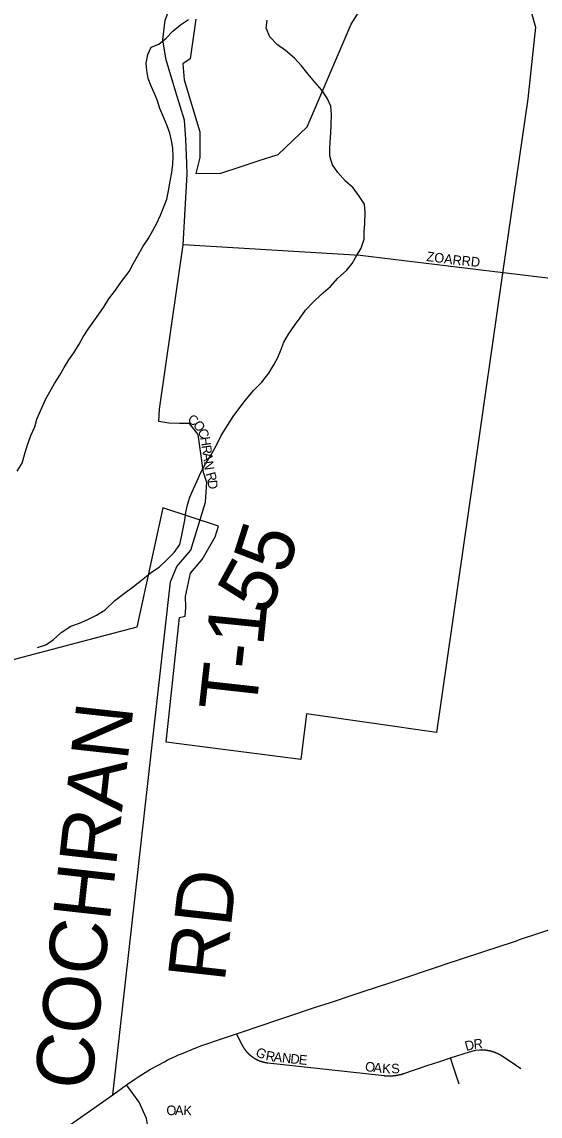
# Model space of a CAD drawing. Extents: x 0 to 1064, y 0 to 440.
# Drawn here: x 240.89 to 249.12, y 141.52 to 158.89 of the extents above; entities that cross this region are included whole.
import ezdxf

# ---------------------------------------------------------------- set-up
doc = ezdxf.new("R2010")
doc.units = 0
for name, color, linetype in [('GM_X_City_Street', 7, 'Continuous'), ('GM_X_City_Street_Text', 7, 'Continuous'), ('GM_X_Corporation', 7, 'Continuous'), ('GM_X_County_Road', 7, 'Continuous'), ('GM_X_Minor_River', 7, 'Continuous'), ('GM_X_Township_Road', 7, 'Continuous'), ('GM_X_Township_Road_Text', 7, 'Continuous'), ('GM_X_Township_Subdivision', 7, 'Continuous'), ('GM_X_Township_Subdivision_Text', 7, 'Continuous'), ('GM_X_US_Route', 7, 'Continuous')]:
    doc.layers.add(name, color=color, linetype=linetype)

msp = doc.modelspace()

# ---------------------------------------------------------------- linework, layer by layer
at = {"layer": 'GM_X_City_Street'}
for points in [[(243.168, 158.381), (243.131, 158.607), (243.166, 158.92), (243.252, 159.143), (243.272, 159.268), (243.248, 159.385), (243.147, 159.487), (242.513, 159.729), (242.114, 159.862), (241.934, 159.941), (241.688, 160.05), (241.199, 160.336), (240.667, 160.57), (239.463, 161.016), (238.54, 161.391), (237.422, 161.829), (236.632, 162.197), (235.818, 162.458), (234.448, 162.91), (231.984, 163.631)], [(248.358, 154.931), (246.263, 155.182), (243.452, 155.355), (243.513, 156.478), (243.508, 156.647)], [(243.392, 152.514), (243.223, 152.522), (243.065, 152.549), (243.074, 152.741), (243.452, 155.355)], [(243.729, 151.009), (243.808, 151.269), (243.829, 151.578), (243.772, 151.738), (243.722, 152.115), (243.687, 152.343), (243.551, 152.514), (243.393, 152.514), (243.392, 152.514)]]:
    msp.add_lwpolyline(points, dxfattribs=at)
at = {"layer": 'GM_X_Corporation'}
for points in [[(243.652, 158.936), (243.561, 158.309), (243.447, 158.23), (243.469, 157.973), (243.717, 157.149), (243.716, 156.743), (243.654, 156.486), (244.048, 156.494), (244.357, 156.593), (244.66, 156.691), (244.96, 156.787), (245.421, 157.229), (246.12, 158.859), (246.866, 160.043)], [(248.966, 159.091), (249.046, 158.808), (248.923, 157.672), (248.523, 154.901), (248.06, 151.685), (247.472, 147.606), (245.409, 147.904), (245.318, 147.182), (243.18, 147.452), (243.395, 149.432), (243.483, 149.455), (243.491, 149.594), (243.488, 149.767), (243.569, 150.14), (243.751, 150.355), (243.96, 150.714), (244.013, 150.887), (243.127, 151.179), (242.717, 149.283), (237.232, 147.834)]]:
    msp.add_lwpolyline(points, dxfattribs=at)
at = {"layer": 'GM_X_County_Road'}
for points in [[(243.508, 156.647), (243.495, 157.031), (243.475, 157.332), (243.334, 157.778), (243.182, 158.294), (243.168, 158.381)], [(258.678, 140.86), (257.761, 142.225), (256.794, 143.518), (255.877, 144.852), (255.199, 146.03), (255.049, 146.365), (254.967, 146.599), (254.828, 147.294), (254.816, 148.184), (255.007, 149.387), (254.908, 149.656), (254.012, 150.82), (253.177, 151.776), (252.739, 152.229), (252.447, 152.67), (252.289, 152.994), (252.025, 153.467), (251.436, 154.306), (251.296, 154.509), (251.147, 154.56), (250.924, 154.587), (249.591, 154.783), (248.358, 154.931)]]:
    msp.add_lwpolyline(points, dxfattribs=at)
at = {"layer": 'GM_X_Minor_River'}
for points in [[(240.815, 151.759), (240.896, 151.885), (240.935, 152.018), (240.974, 152.163), (241.032, 152.326), (241.095, 152.465), (241.127, 152.586), (241.184, 152.719), (241.272, 152.906), (241.335, 153.02), (241.41, 153.153), (241.491, 153.285), (241.56, 153.405), (241.635, 153.526), (241.716, 153.64), (241.798, 153.778), (241.866, 153.893), (241.941, 154.013), (242.022, 154.127), (242.11, 154.253), (242.197, 154.373), (242.272, 154.494), (242.377, 154.632), (242.471, 154.77), (242.595, 154.932), (242.658, 155.053), (242.727, 155.173), (242.815, 155.33), (242.896, 155.45), (242.971, 155.582), (243.034, 155.697), (243.09, 155.823), (243.147, 155.956), (243.192, 156.077), (243.219, 156.21), (243.245, 156.362), (243.272, 156.501), (243.286, 156.634), (243.294, 156.75), (243.285, 156.89), (243.268, 157.011), (243.24, 157.127), (243.199, 157.243), (243.147, 157.372), (243.082, 157.519), (243.042, 157.641), (242.995, 157.757), (242.942, 157.873), (242.896, 157.995), (242.874, 158.123), (242.864, 158.239), (242.89, 158.378), (242.941, 158.493), (243.063, 158.54), (243.18, 158.635), (243.285, 158.749), (243.409, 158.85), (243.538, 158.933)], [(241.139, 148.959), (241.273, 148.999), (241.39, 149.082), (241.514, 149.196), (241.668, 149.297), (241.808, 149.343), (241.937, 149.402), (242.078, 149.472), (242.213, 149.555), (242.367, 149.705), (242.497, 149.806), (242.663, 149.925), (242.792, 150.026), (242.947, 150.157), (243.069, 150.234), (243.199, 150.354), (243.31, 150.467), (243.398, 150.594), (243.424, 150.715), (243.451, 150.848), (243.477, 150.981), (243.491, 151.102), (243.518, 151.224), (243.556, 151.344), (243.613, 151.477), (243.676, 151.604), (243.733, 151.737), (243.808, 151.875), (243.896, 152.02), (243.983, 152.17), (244.053, 152.327), (244.153, 152.483), (244.247, 152.628), (244.334, 152.748), (244.439, 152.886), (244.57, 153.042), (244.699, 153.173), (244.811, 153.317), (244.893, 153.45), (244.955, 153.564), (245, 153.679), (245.051, 153.806), (245.126, 153.932), (245.219, 154.07), (245.306, 154.196), (245.394, 154.317), (245.517, 154.442), (245.641, 154.562), (245.789, 154.693), (245.907, 154.825), (246.042, 154.944), (246.135, 155.058), (246.204, 155.179), (246.279, 155.299), (246.324, 155.444), (246.326, 155.559), (246.335, 155.693), (246.338, 155.869), (246.328, 155.997), (246.245, 156.126), (246.15, 156.261), (246.03, 156.366), (245.904, 156.502), (245.821, 156.625), (245.781, 156.759), (245.777, 156.874), (245.785, 156.99), (245.793, 157.129), (245.802, 157.257), (245.804, 157.427), (245.794, 157.555), (245.736, 157.683), (245.653, 157.812), (245.539, 157.935), (245.438, 158.064), (245.331, 158.194), (245.218, 158.317), (245.074, 158.441), (244.948, 158.528), (244.828, 158.657), (244.77, 158.792), (244.784, 158.919)]]:
    msp.add_lwpolyline(points, dxfattribs=at)
at = {"layer": 'GM_X_Township_Road'}
msp.add_lwpolyline([(242.333, 141.856), (243.252, 150.002), (243.35, 150.242), (243.575, 150.504), (243.729, 151.009)], dxfattribs=at)
at = {"layer": 'GM_X_Township_Subdivision'}
for points in [[(244.297, 142.823), (244.379, 142.657), (244.38, 142.656), (244.38, 142.654), (244.381, 142.653), (244.382, 142.651), (244.383, 142.65), (244.383, 142.648), (244.384, 142.647), (244.385, 142.645), (244.386, 142.644), (244.386, 142.642), (244.387, 142.641), (244.388, 142.639), (244.389, 142.638), (244.39, 142.637), (244.39, 142.635), (244.391, 142.634), (244.392, 142.632), (244.393, 142.631), (244.394, 142.629), (244.394, 142.628), (244.395, 142.626), (244.396, 142.625), (244.397, 142.623), (244.398, 142.622), (244.399, 142.621), (244.399, 142.619), (244.4, 142.618), (244.401, 142.616), (244.402, 142.615), (244.403, 142.613), (244.404, 142.612), (244.405, 142.611), (244.406, 142.609), (244.406, 142.608), (244.407, 142.606), (244.408, 142.605), (244.409, 142.604), (244.41, 142.602), (244.411, 142.601), (244.412, 142.599), (244.413, 142.598), (244.414, 142.597), (244.415, 142.595), (244.415, 142.594), (244.416, 142.592), (244.417, 142.591), (244.418, 142.59), (244.419, 142.588), (244.42, 142.587), (244.421, 142.586), (244.422, 142.584), (244.423, 142.583), (244.424, 142.582), (244.425, 142.58), (244.426, 142.579), (244.427, 142.577), (244.428, 142.576), (244.429, 142.575), (244.43, 142.573), (244.431, 142.572), (244.432, 142.571), (244.433, 142.569), (244.434, 142.568), (244.435, 142.567), (244.436, 142.566), (244.437, 142.564), (244.438, 142.563), (244.439, 142.562), (244.44, 142.56), (244.441, 142.559), (244.442, 142.558), (244.443, 142.556), (244.444, 142.555), (244.445, 142.554), (244.446, 142.553), (244.447, 142.551), (244.448, 142.55), (244.449, 142.549), (244.451, 142.547), (244.452, 142.546), (244.453, 142.545), (244.454, 142.544), (244.455, 142.542), (244.456, 142.541), (244.457, 142.54), (244.458, 142.539), (244.459, 142.537), (244.46, 142.536), (244.461, 142.535), (244.463, 142.534), (244.464, 142.532), (244.465, 142.531), (244.466, 142.53), (244.467, 142.529), (244.468, 142.527), (244.469, 142.526), (244.47, 142.525), (244.472, 142.524), (244.473, 142.523), (244.474, 142.521), (244.475, 142.52), (244.476, 142.519), (244.477, 142.518), (244.479, 142.517), (244.48, 142.516), (244.481, 142.514), (244.482, 142.513), (244.483, 142.512), (244.484, 142.511), (244.486, 142.51), (244.487, 142.509), (244.488, 142.507), (244.489, 142.506), (244.49, 142.505), (244.492, 142.504), (244.493, 142.503), (244.494, 142.502), (244.495, 142.5), (244.496, 142.499), (244.498, 142.498), (244.499, 142.497), (244.5, 142.496), (244.501, 142.495), (244.503, 142.494), (244.504, 142.493), (244.505, 142.492), (244.506, 142.49), (244.508, 142.489), (244.509, 142.488), (244.51, 142.487), (244.511, 142.486), (244.513, 142.485), (244.514, 142.484), (244.515, 142.483), (244.516, 142.482), (244.518, 142.481), (244.519, 142.48), (244.52, 142.479), (244.522, 142.478), (244.523, 142.477), (244.524, 142.476), (244.525, 142.474), (244.527, 142.473), (244.528, 142.472), (244.529, 142.471), (244.531, 142.47), (244.532, 142.469), (244.533, 142.468), (244.535, 142.467), (244.536, 142.466), (244.537, 142.465), (244.539, 142.464), (244.54, 142.463), (244.541, 142.462), (244.543, 142.461), (244.544, 142.46), (244.545, 142.459), (244.547, 142.458), (244.548, 142.457), (244.549, 142.456), (244.551, 142.456), (244.552, 142.455), (244.553, 142.454), (244.555, 142.453), (244.556, 142.452), (244.557, 142.451), (244.559, 142.45), (244.56, 142.449), (244.562, 142.448), (244.563, 142.447), (244.564, 142.446), (244.566, 142.445), (244.567, 142.444), (244.568, 142.443), (244.57, 142.443), (244.571, 142.442), (244.573, 142.441), (244.574, 142.44), (244.575, 142.439), (244.577, 142.438), (244.578, 142.437), (244.58, 142.436), (244.581, 142.436), (244.583, 142.435), (244.584, 142.434), (244.585, 142.433), (244.587, 142.432), (244.588, 142.431), (244.59, 142.43), (244.591, 142.43), (244.593, 142.429), (244.594, 142.428), (244.595, 142.427), (244.597, 142.426), (244.598, 142.426), (244.6, 142.425), (244.601, 142.424), (244.603, 142.423), (244.604, 142.422), (244.606, 142.422), (244.607, 142.421), (244.609, 142.42), (244.61, 142.419), (244.611, 142.418), (244.613, 142.418), (244.614, 142.417), (244.616, 142.416), (244.617, 142.415), (244.619, 142.415), (244.62, 142.414), (244.622, 142.413), (244.623, 142.412), (244.625, 142.412), (244.626, 142.411), (244.628, 142.41), (244.629, 142.41), (244.631, 142.409), (244.632, 142.408), (244.634, 142.407), (244.635, 142.407), (244.637, 142.406), (244.638, 142.405), (244.64, 142.405), (244.641, 142.404), (244.643, 142.403), (244.644, 142.403), (244.646, 142.402), (244.647, 142.401), (244.649, 142.401), (244.651, 142.4), (244.652, 142.399), (244.654, 142.399), (244.655, 142.398), (244.657, 142.398), (244.658, 142.397), (244.66, 142.396), (244.661, 142.396), (244.663, 142.395), (244.664, 142.395), (244.666, 142.394), (244.667, 142.393), (244.669, 142.393), (244.671, 142.392), (244.672, 142.392), (244.674, 142.391), (244.675, 142.39), (244.677, 142.39), (244.678, 142.389), (244.68, 142.389), (244.681, 142.388), (244.683, 142.388), (244.685, 142.387), (244.686, 142.387), (244.688, 142.386), (244.689, 142.386), (244.691, 142.385), (244.692, 142.385), (244.694, 142.384), (244.696, 142.383), (244.697, 142.383), (244.699, 142.383), (244.7, 142.382), (244.702, 142.382), (244.704, 142.381), (244.705, 142.381), (244.707, 142.38), (244.708, 142.38), (244.71, 142.379), (244.711, 142.379), (244.713, 142.378), (244.715, 142.378), (244.716, 142.377), (244.718, 142.377), (244.719, 142.377), (244.721, 142.376), (244.723, 142.376), (244.724, 142.375), (244.726, 142.375), (244.727, 142.374), (244.729, 142.374), (244.731, 142.374), (244.732, 142.373), (244.734, 142.373), (244.736, 142.373), (244.737, 142.372), (244.739, 142.372), (244.74, 142.371), (244.742, 142.371), (244.744, 142.371), (244.745, 142.37), (244.747, 142.37), (244.748, 142.37), (244.75, 142.369), (244.752, 142.369), (244.753, 142.369), (244.755, 142.368), (244.757, 142.368), (244.758, 142.368), (244.76, 142.367), (244.761, 142.367), (244.763, 142.367), (244.765, 142.367), (244.766, 142.366), (244.768, 142.366), (244.77, 142.366), (244.771, 142.365), (244.773, 142.365), (244.775, 142.365), (244.776, 142.365), (244.778, 142.364), (244.779, 142.364), (244.781, 142.364), (244.783, 142.364), (244.784, 142.364), (244.786, 142.363), (244.788, 142.363), (244.789, 142.363), (244.791, 142.363), (244.793, 142.363), (244.794, 142.362), (244.797, 142.362), (246.592, 142.164), (246.637, 142.159), (246.639, 142.159), (246.64, 142.159), (246.642, 142.159), (246.643, 142.158), (246.645, 142.158), (246.647, 142.158), (246.648, 142.158), (246.65, 142.158), (246.651, 142.158), (246.653, 142.158), (246.655, 142.157), (246.656, 142.157), (246.658, 142.157), (246.659, 142.157), (246.661, 142.157), (246.663, 142.157), (246.664, 142.157), (246.666, 142.157), (246.667, 142.156), (246.669, 142.156), (246.671, 142.156), (246.672, 142.156), (246.674, 142.156), (246.675, 142.156), (246.677, 142.156), (246.679, 142.156), (246.68, 142.156), (246.682, 142.156), (246.683, 142.155), (246.685, 142.155), (246.687, 142.155), (246.688, 142.155), (246.69, 142.155), (246.692, 142.155), (246.693, 142.155), (246.695, 142.155), (246.696, 142.155), (246.698, 142.155), (246.7, 142.155), (246.701, 142.155), (246.703, 142.155), (246.704, 142.155), (246.706, 142.155), (246.708, 142.155), (246.709, 142.155), (246.711, 142.155), (246.712, 142.155), (246.714, 142.155), (246.716, 142.155), (246.717, 142.155), (246.719, 142.155), (246.72, 142.155), (246.722, 142.155), (246.724, 142.155), (246.725, 142.155), (246.727, 142.155), (246.729, 142.155), (246.73, 142.155), (246.732, 142.155), (246.733, 142.155), (246.735, 142.155), (246.737, 142.155), (246.738, 142.155), (246.74, 142.155), (246.741, 142.155), (246.743, 142.155), (246.745, 142.155), (246.746, 142.155), (246.748, 142.155), (246.749, 142.155), (246.751, 142.155), (246.753, 142.155), (246.754, 142.155), (246.756, 142.156), (246.757, 142.156), (246.759, 142.156), (246.761, 142.156), (246.762, 142.156), (246.764, 142.156), (246.766, 142.156), (246.767, 142.156), (246.769, 142.156), (246.77, 142.156), (246.772, 142.156), (246.774, 142.157), (246.775, 142.157), (246.777, 142.157), (246.778, 142.157), (246.78, 142.157), (246.782, 142.157), (246.783, 142.157), (246.785, 142.158), (246.786, 142.158), (246.788, 142.158), (246.79, 142.158), (246.791, 142.158), (246.793, 142.158), (246.794, 142.158), (246.796, 142.159), (246.798, 142.159), (246.799, 142.159), (246.801, 142.159), (246.802, 142.159), (246.804, 142.159), (246.806, 142.16), (246.807, 142.16), (246.809, 142.16), (246.81, 142.16), (246.812, 142.16), (246.814, 142.161), (246.815, 142.161), (246.817, 142.161), (246.818, 142.161), (246.82, 142.161), (246.822, 142.162), (246.823, 142.162), (246.825, 142.162), (246.826, 142.162), (246.828, 142.163), (246.83, 142.163), (246.831, 142.163), (246.833, 142.163), (246.834, 142.164), (246.836, 142.164), (246.837, 142.164), (246.839, 142.164), (246.841, 142.165), (246.842, 142.165), (246.844, 142.165), (246.845, 142.165), (246.847, 142.166), (246.849, 142.166), (246.85, 142.166), (246.852, 142.166), (246.853, 142.167), (246.855, 142.167), (246.856, 142.167), (246.858, 142.168), (246.86, 142.168), (246.861, 142.168), (246.863, 142.169), (246.864, 142.169), (246.866, 142.169), (246.868, 142.169), (246.869, 142.17), (246.871, 142.17), (246.872, 142.17), (246.874, 142.171), (246.875, 142.171), (246.877, 142.171), (246.879, 142.172), (246.88, 142.172), (246.882, 142.172), (246.883, 142.173), (246.885, 142.173), (246.886, 142.174), (246.888, 142.174), (246.89, 142.174), (246.891, 142.175), (246.893, 142.175), (246.894, 142.175), (246.896, 142.176), (246.897, 142.176), (246.899, 142.176), (246.901, 142.177), (246.902, 142.177), (246.904, 142.178), (246.905, 142.178), (246.907, 142.178), (246.908, 142.179), (246.91, 142.179), (246.911, 142.18), (246.913, 142.18), (246.915, 142.181), (246.916, 142.181), (246.918, 142.181), (246.919, 142.182), (246.922, 142.182), (246.923, 142.183), (246.925, 142.183), (246.926, 142.184), (246.928, 142.184), (246.929, 142.185), (246.931, 142.185), (246.932, 142.186), (246.934, 142.186), (246.935, 142.186), (246.937, 142.187), (246.938, 142.187), (246.94, 142.188), (246.942, 142.188), (246.943, 142.189), (246.945, 142.189), (246.946, 142.19), (246.948, 142.19), (246.949, 142.191), (246.951, 142.191), (246.952, 142.192), (246.954, 142.192), (246.956, 142.193), (247.126, 142.25), (247.327, 142.317), (247.528, 142.383), (247.696, 142.439), (247.996, 142.539), (248.098, 142.563), (248.158, 142.569), (248.158, 142.569), (248.16, 142.569), (248.162, 142.569), (248.163, 142.569), (248.165, 142.569), (248.166, 142.569), (248.168, 142.569), (248.17, 142.569), (248.171, 142.569), (248.173, 142.569), (248.175, 142.57), (248.176, 142.57), (248.178, 142.57), (248.18, 142.57), (248.181, 142.57), (248.183, 142.57), (248.184, 142.57), (248.186, 142.57), (248.188, 142.57), (248.189, 142.57), (248.191, 142.57), (248.193, 142.57), (248.194, 142.57), (248.196, 142.57), (248.198, 142.57), (248.199, 142.569), (248.201, 142.569), (248.202, 142.569), (248.204, 142.569), (248.206, 142.569), (248.207, 142.569), (248.209, 142.569), (248.211, 142.569), (248.212, 142.569), (248.214, 142.569), (248.216, 142.569), (248.217, 142.569), (248.219, 142.569), (248.22, 142.569), (248.222, 142.569), (248.224, 142.568), (248.225, 142.568), (248.227, 142.568), (248.229, 142.568), (248.23, 142.568), (248.232, 142.568), (248.234, 142.568), (248.235, 142.568), (248.237, 142.567), (248.238, 142.567), (248.24, 142.567), (248.242, 142.567), (248.243, 142.567), (248.245, 142.567), (248.247, 142.567), (248.248, 142.566), (248.25, 142.566), (248.251, 142.566), (248.253, 142.566), (248.255, 142.566), (248.256, 142.565), (248.258, 142.565), (248.26, 142.565), (248.261, 142.565), (248.263, 142.565), (248.264, 142.564), (248.266, 142.564), (248.268, 142.564), (248.269, 142.564), (248.271, 142.564), (248.273, 142.563), (248.274, 142.563), (248.276, 142.563), (248.277, 142.563), (248.279, 142.562), (248.281, 142.562), (248.282, 142.562), (248.284, 142.562), (248.285, 142.561), (248.287, 142.561), (248.289, 142.561), (248.29, 142.56), (248.292, 142.56), (248.294, 142.56), (248.295, 142.56), (248.297, 142.559), (248.298, 142.559), (248.3, 142.559), (248.302, 142.558), (248.303, 142.558), (248.305, 142.558), (248.306, 142.557), (248.308, 142.557), (248.31, 142.557), (248.311, 142.556), (248.313, 142.556), (248.314, 142.556), (248.316, 142.555), (248.318, 142.555), (248.319, 142.555), (248.321, 142.554), (248.322, 142.554), (248.324, 142.553), (248.326, 142.553), (248.327, 142.553), (248.329, 142.552), (248.33, 142.552), (248.332, 142.552), (248.333, 142.551), (248.335, 142.551), (248.337, 142.55), (248.338, 142.55), (248.34, 142.55), (248.341, 142.549), (248.343, 142.549), (248.345, 142.548), (248.346, 142.548), (248.348, 142.547), (248.349, 142.547), (248.351, 142.546), (248.352, 142.546), (248.354, 142.546), (248.356, 142.545), (248.357, 142.545), (248.359, 142.544), (248.36, 142.544), (248.362, 142.543), (248.363, 142.543), (248.365, 142.542), (248.367, 142.542), (248.368, 142.541), (248.37, 142.541), (248.371, 142.54), (248.373, 142.54), (248.374, 142.539), (248.376, 142.539), (248.377, 142.538), (248.379, 142.538), (248.381, 142.537), (248.382, 142.537), (248.384, 142.536), (248.385, 142.536), (248.387, 142.535), (248.388, 142.534), (248.39, 142.534), (248.391, 142.533), (248.393, 142.533), (248.394, 142.532), (248.396, 142.532), (248.398, 142.531), (248.399, 142.53), (248.401, 142.53), (248.402, 142.529), (248.404, 142.529), (248.405, 142.528), (248.407, 142.527), (248.408, 142.527), (248.41, 142.526), (248.411, 142.526), (248.413, 142.525), (248.414, 142.524), (248.416, 142.524), (248.417, 142.523), (248.419, 142.523), (248.42, 142.522), (248.422, 142.521), (248.423, 142.521), (248.425, 142.52), (248.426, 142.519), (248.428, 142.519), (248.429, 142.518), (248.431, 142.517), (248.432, 142.517), (248.434, 142.516), (248.435, 142.515), (248.437, 142.515), (248.438, 142.514), (248.44, 142.513), (248.441, 142.513), (248.443, 142.512), (248.444, 142.511), (248.446, 142.51), (248.447, 142.51), (248.449, 142.509), (248.45, 142.508), (248.452, 142.508), (248.453, 142.507), (248.455, 142.506), (248.456, 142.505), (248.457, 142.505), (248.459, 142.504), (248.46, 142.503), (248.462, 142.502), (248.463, 142.502), (248.465, 142.501), (248.466, 142.5), (248.468, 142.499), (248.469, 142.499), (248.471, 142.498), (248.472, 142.497), (248.473, 142.496), (248.475, 142.496), (248.476, 142.495), (248.478, 142.494), (248.479, 142.493), (248.481, 142.492), (248.482, 142.492), (248.483, 142.491), (248.485, 142.49), (248.486, 142.489), (248.488, 142.488), (248.489, 142.487), (248.491, 142.487), (248.492, 142.486), (248.493, 142.485), (248.495, 142.484), (248.496, 142.483), (248.498, 142.482), (248.499, 142.482), (248.5, 142.481), (248.502, 142.48), (248.503, 142.479), (248.505, 142.478), (248.506, 142.477), (248.507, 142.476), (248.509, 142.475), (248.51, 142.475), (248.512, 142.474), (248.513, 142.473), (248.514, 142.472), (248.516, 142.471), (248.517, 142.47), (248.518, 142.469), (248.52, 142.468), (248.521, 142.467), (248.656, 142.377), (248.809, 142.274)], [(247.834, 142.021), (247.777, 142.195), (247.733, 142.326), (247.696, 142.439)], [(242.847, 141.313), (242.885, 141.385), (242.868, 141.478), (242.755, 141.738), (242.554, 142.011)]]:
    msp.add_lwpolyline(points, dxfattribs=at)
at = {"layer": 'GM_X_US_Route'}
msp.add_lwpolyline([(241.253, 141.099), (242.333, 141.856), (242.554, 142.011), (242.682, 142.1), (242.765, 142.155), (242.934, 142.26), (243.153, 142.38), (243.198, 142.403), (243.242, 142.424), (243.288, 142.445), (243.333, 142.466), (243.378, 142.487), (243.424, 142.507), (243.654, 142.601), (243.748, 142.636), (243.795, 142.653), (244.03, 142.734), (244.124, 142.766), (244.297, 142.823), (244.502, 142.891), (244.549, 142.906), (245.585, 143.254), (245.774, 143.316), (246.198, 143.458), (246.292, 143.489), (246.764, 143.644), (246.811, 143.66), (247.518, 143.896), (247.612, 143.928), (248.178, 144.115), (248.225, 144.131), (248.697, 144.286), (248.744, 144.302), (248.791, 144.318), (249.405, 144.52)], dxfattribs=at)

# ---------------------------------------------------------------- texts
at = {"layer": 'GM_X_City_Street_Text'}
for s, height, rotation, p in [('ZOAR', 0.1515, 352.503, (247.307, 155.098)), ('RD', 0.1515, 353.9946, (247.866, 155.031)), ('C', 0.152, 328.9988, (243.509, 152.544)), ('O', 0.152, 306.6557, (243.6, 152.493)), ('C', 0.152, 294.653, (243.676, 152.393)), ('H', 0.152, 278.4454, (243.722, 152.295)), ('R', 0.152, 277.8931, (243.742, 152.163)), ('A', 0.152, 277.8969, (243.758, 152.044)), ('N', 0.152, 277.8969, (243.777, 151.912)), ('R', 0.152, 285.0848, (243.808, 151.721)), ('D', 0.152, 275.4497, (243.838, 151.612))]:
    msp.add_text(s, height=height, rotation=rotation, dxfattribs=at).set_placement(p)
at = {"layer": 'GM_X_Township_Road_Text'}
for s, height, rotation, p in [('5', 0.909, 72.2189, (245.094, 150.097)), ('5', 0.909, 61.1885, (244.749, 149.431)), ('1', 0.909, 84.2223, (244.721, 148.965)), ('-', 0.909, 83.7459, (244.68, 148.586)), ('T', 0.909, 83.666, (244.604, 147.909)), ('COCHRAN', 0.9091, 83.6601, (241.987, 141.909)), ('RD', 0.9091, 83.6054, (244.109, 143.629))]:
    msp.add_text(s, height=height, rotation=rotation, dxfattribs=at).set_placement(p)
at = {"layer": 'GM_X_Township_Subdivision_Text'}
for s, rotation, p in [('D', 14.7836, (247.945, 142.549)), ('R', 4.3764, (248.067, 142.582)), ('G', 332.5163, (244.586, 142.483)), ('R', 350.313, (244.753, 142.405)), ('A', 353.9093, (244.882, 142.383)), ('N', 354.0337, (245.015, 142.369)), ('D', 354.0682, (245.147, 142.355)), ('E', 354.0611, (245.28, 142.341)), ('O', 353.4957, (246.333, 142.231)), ('A', 353.4715, (246.466, 142.216)), ('K', 356.4798, (246.607, 142.2)), ('S', 2.3403, (246.757, 142.192)), ('O', 4.4188, (243.191, 141.525)), ('A', 358.6231, (243.32, 141.535)), ('K', 357.3984, (243.452, 141.532))]:
    msp.add_text(s, height=0.152, rotation=rotation, dxfattribs=at).set_placement(p)

doc.saveas('drawing.dxf')
